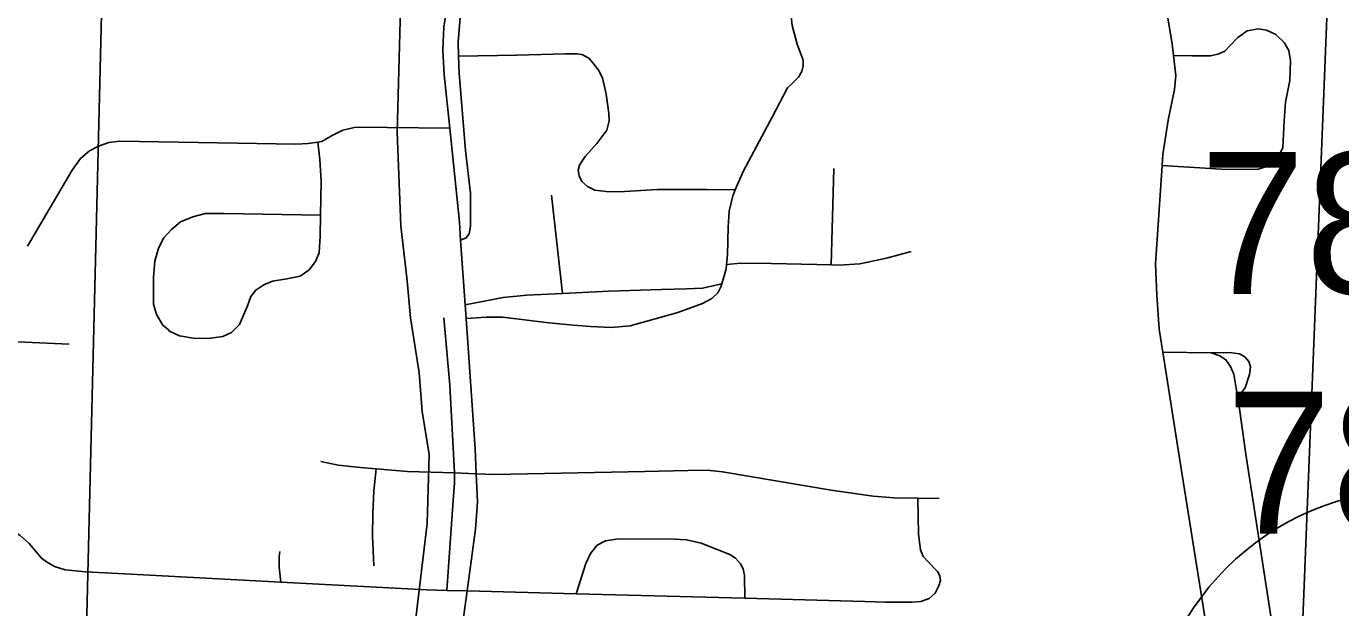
# Model space of a CAD drawing. Extents: x -132.8 to -73.3, y -60 to -26.
# Drawn here: x -121.864 to -120.844, y -48.082 to -47.631 of the extents above; entities that cross this region are included whole.
import ezdxf

# ---------------------------------------------------------------- set-up
doc = ezdxf.new("R2010")
doc.units = 0
for name, color, linetype in [('tdCoCityStreetMajor', 7, 'Continuous'), ('tdCoCityStreetMinor', 7, 'Continuous'), ('tdCoHydroRiver', 7, 'Continuous'), ('tdCoSectLine', 7, 'Continuous'), ('tdCoShieldStRte', 7, 'Continuous'), ('tdCoStrucPriMaintName', 7, 'Continuous'), ('tdCoTwpBndryShd', 7, 'Continuous')]:
    doc.layers.add(name, color=color, linetype=linetype)

msp = doc.modelspace()

# ---------------------------------------------------------------- linework, layer by layer
at = {"layer": 'tdCoCityStreetMajor'}
for points in [[(-121.5214, -48.0691), (-121.5149, -48.0211), (-121.5134, -47.9999), (-121.5144, -47.9781), (-121.5152, -47.9587), (-121.5223, -47.8576), (-121.523, -47.847), (-121.5265, -47.7967), (-121.5275, -47.7829), (-121.535, -47.7099), (-121.5393, -47.6684), (-121.5403, -47.649), (-121.5396, -47.6315), (-121.5364, -47.6102), (-121.5277, -47.5829), (-121.4973, -47.4879), (-121.4942, -47.4781), (-121.4816, -47.4398), (-121.4735, -47.4095), (-121.4715, -47.4019), (-121.4589, -47.3496)], [(-122.1352, -48.0082), (-122.0485, -48.0117), (-121.9248, -48.0166), (-121.8965, -48.0178), (-121.8841, -48.019), (-121.876, -48.0217), (-121.8686, -48.0259), (-121.8612, -48.0323), (-121.8518, -48.0437), (-121.8479, -48.0466), (-121.8415, -48.0501), (-121.8333, -48.0528), (-121.8175, -48.0543), (-121.787, -48.0559), (-121.6659, -48.0623), (-121.5527, -48.0683), (-121.5372, -48.0687), (-121.5214, -48.0691)], [(-121.6056, -48.7787), (-121.6067, -48.7752), (-121.6072, -48.7689), (-121.6084, -48.7552), (-121.6067, -48.7335), (-121.6054, -48.7218), (-121.6022, -48.6921), (-121.5899, -48.6016), (-121.5836, -48.5531), (-121.5693, -48.4429), (-121.5662, -48.4186), (-121.558, -48.3527), (-121.5561, -48.3378), (-121.551, -48.2971), (-121.5503, -48.2915), (-121.547, -48.2647), (-121.5352, -48.174), (-121.5277, -48.1156), (-121.526, -48.103), (-121.5214, -48.0691)]]:
    msp.add_lwpolyline(points, dxfattribs=at)
at = {"layer": 'tdCoCityStreetMinor'}
for p, q in [((-121.2389, -47.816), (-121.2369, -47.7411)), ((-121.4474, -47.8381), (-121.4559, -47.7618)), ((-120.9441, -47.8842), (-120.9817, -47.8837)), ((-121.1717, -47.9971), (-121.1552, -47.9973)), ((-121.5214, -48.0691), (-121.4369, -48.0713)), ((-121.4369, -48.0713), (-121.306, -48.0748))]:
    msp.add_line(p, q, dxfattribs=at)
for points in [[(-121.3135, -47.7577), (-121.3073, -47.7435), (-121.2846, -47.7009), (-121.2728, -47.6787), (-121.27, -47.6759), (-121.2645, -47.6704), (-121.2619, -47.6658), (-121.2607, -47.6614), (-121.2607, -47.657), (-121.2654, -47.6446), (-121.2694, -47.6302), (-121.2708, -47.616), (-121.2727, -47.593), (-121.2751, -47.5867), (-121.2814, -47.5799), (-121.2885, -47.5716), (-121.2929, -47.5626), (-121.2964, -47.5489), (-121.2981, -47.539), (-121.2981, -47.5326), (-121.2972, -47.5274)], [(-121.5281, -47.654), (-121.5284, -47.643), (-121.5269, -47.624), (-121.5247, -47.6077), (-121.5227, -47.5961), (-121.5218, -47.5902), (-121.5221, -47.5873), (-121.5231, -47.5856), (-121.5247, -47.5842), (-121.5277, -47.5829)], [(-120.9733, -47.6535), (-120.9744, -47.6445), (-120.9786, -47.6199), (-120.9788, -47.6047)], [(-120.9822, -47.7389), (-120.9323, -47.7419), (-120.9078, -47.7417), (-120.9019, -47.74), (-120.8953, -47.7363), (-120.8911, -47.7304), (-120.8886, -47.7249), (-120.8876, -47.7042), (-120.8866, -47.6897), (-120.8832, -47.6729), (-120.8827, -47.6576), (-120.8839, -47.6495), (-120.8876, -47.6433), (-120.894, -47.6371), (-120.9012, -47.6337), (-120.9078, -47.6327), (-120.9162, -47.6344), (-120.9234, -47.6394), (-120.9291, -47.6455), (-120.9337, -47.6502), (-120.9389, -47.6524), (-120.9448, -47.6537), (-120.9589, -47.6537), (-120.9733, -47.6535)], [(-121.3135, -47.7577), (-121.3358, -47.7574), (-121.3738, -47.7574), (-121.4039, -47.7594), (-121.4137, -47.7591), (-121.4224, -47.7579), (-121.428, -47.7552), (-121.4325, -47.7512), (-121.4345, -47.7468), (-121.4352, -47.7424), (-121.4342, -47.7387), (-121.432, -47.735), (-121.4298, -47.732), (-121.4209, -47.7219), (-121.4132, -47.7115), (-121.4113, -47.7041), (-121.4115, -47.6985), (-121.4135, -47.6834), (-121.4164, -47.6707), (-121.4195, -47.6649), (-121.4239, -47.6592), (-121.4269, -47.6558), (-121.4316, -47.653), (-121.4358, -47.6522), (-121.4451, -47.6521), (-121.483, -47.6533), (-121.5281, -47.654)], [(-121.5265, -47.7967), (-121.5222, -47.7949), (-121.52, -47.7919), (-121.5188, -47.786), (-121.5188, -47.7604), (-121.5227, -47.7273), (-121.5277, -47.6671), (-121.5281, -47.654)], [(-120.9822, -47.7389), (-120.9816, -47.7304), (-120.9776, -47.7037), (-120.9727, -47.6798), (-120.9715, -47.6689), (-120.9733, -47.6535)], [(-121.6374, -47.7207), (-121.6342, -47.7202), (-121.6263, -47.7157), (-121.6179, -47.7115), (-121.6078, -47.7091), (-121.535, -47.7099)], [(-121.8626, -47.8015), (-121.828, -47.7424), (-121.8214, -47.7335), (-121.8145, -47.7276), (-121.8076, -47.7239), (-121.7994, -47.7211), (-121.791, -47.7199), (-121.6544, -47.7224), (-121.6448, -47.7219), (-121.6374, -47.7207)], [(-121.6352, -47.7774), (-121.6347, -47.751), (-121.6357, -47.7342), (-121.6374, -47.7207)], [(-120.9817, -47.8837), (-120.9845, -47.866), (-120.9863, -47.8396), (-120.9873, -47.8152), (-120.9858, -47.7925), (-120.9822, -47.7389)], [(-121.3202, -47.8158), (-121.3194, -47.8081), (-121.3189, -47.7867), (-121.3182, -47.7744), (-121.3154, -47.7623), (-121.3135, -47.7577)], [(-121.6352, -47.7774), (-121.6354, -47.7936), (-121.6364, -47.8067), (-121.6391, -47.8134), (-121.6441, -47.8198), (-121.651, -47.8247), (-121.6613, -47.8269), (-121.6724, -47.8287), (-121.6793, -47.8314), (-121.6855, -47.8356), (-121.6892, -47.8405), (-121.6919, -47.8477), (-121.6981, -47.8622), (-121.7042, -47.8686), (-121.7109, -47.8716), (-121.7205, -47.8728), (-121.7324, -47.8731), (-121.7447, -47.8711), (-121.7523, -47.8674), (-121.7533, -47.8665), (-121.7575, -47.8627), (-121.7624, -47.8546), (-121.7649, -47.8464), (-121.7647, -47.8255), (-121.7637, -47.8131), (-121.761, -47.803), (-121.7568, -47.7951), (-121.7509, -47.7885), (-121.7439, -47.7826), (-121.7343, -47.7786), (-121.7245, -47.7761), (-121.7102, -47.7761), (-121.6352, -47.7774)], [(-121.2389, -47.816), (-121.2332, -47.8161), (-121.2169, -47.8151), (-121.196, -47.8109), (-121.177, -47.8057)], [(-121.3238, -47.8307), (-121.3206, -47.8192), (-121.3202, -47.8158)], [(-121.3202, -47.8158), (-121.3092, -47.8146), (-121.2855, -47.8149), (-121.2502, -47.8158), (-121.2389, -47.816)], [(-121.9545, -47.8385), (-121.9123, -47.8634), (-121.9039, -47.8681), (-121.8933, -47.8723), (-121.882, -47.8753), (-121.8302, -47.8775)], [(-121.4474, -47.8381), (-121.4751, -47.8395), (-121.4934, -47.8412), (-121.523, -47.847)], [(-121.5223, -47.8576), (-121.5066, -47.8567), (-121.4937, -47.8565), (-121.458, -47.8609), (-121.4389, -47.8627), (-121.4257, -47.8639), (-121.4097, -47.8646), (-121.3951, -47.8634), (-121.3579, -47.853), (-121.3389, -47.8461), (-121.3317, -47.8422), (-121.327, -47.8377), (-121.3243, -47.8326), (-121.3238, -47.8308), (-121.3238, -47.8307)], [(-121.3238, -47.8307), (-121.3388, -47.8341), (-121.3513, -47.8346), (-121.3706, -47.8351), (-121.4115, -47.8363), (-121.4474, -47.8381)], [(-121.5314, -47.9775), (-121.5317, -47.9675), (-121.5349, -47.9093), (-121.5396, -47.8572)], [(-120.9486, -48.1387), (-120.9468, -48.1323), (-120.9453, -48.117), (-120.9475, -48.099), (-120.9688, -47.9659), (-120.9817, -47.8837)], [(-120.9238, -47.9165), (-120.9207, -47.9151), (-120.9177, -47.9114), (-120.9145, -47.901), (-120.9138, -47.8951), (-120.915, -47.8909), (-120.918, -47.8874), (-120.9221, -47.885), (-120.93, -47.884), (-120.9441, -47.8842)], [(-120.9238, -47.9165), (-120.9239, -47.9163), (-120.9266, -47.9008), (-120.9291, -47.8948), (-120.9328, -47.8897), (-120.9374, -47.8865), (-120.9441, -47.8842)], [(-120.9486, -48.1387), (-120.9416, -48.1397), (-120.9293, -48.1385), (-120.9162, -48.1321), (-120.9076, -48.1247), (-120.9012, -48.1136), (-120.8977, -48.101), (-120.898, -48.0887), (-120.9172, -47.9629), (-120.9238, -47.9165)], [(-121.635, -47.9687), (-121.6215, -47.9714), (-121.6042, -47.9734), (-121.5921, -47.9744)], [(-121.5939, -48.0496), (-121.5949, -48.0264), (-121.5946, -48.0091), (-121.5939, -47.9914), (-121.5921, -47.9744)], [(-121.5921, -47.9744), (-121.5677, -47.9763), (-121.5314, -47.9775)], [(-121.5372, -48.0687), (-121.5325, -48.0025), (-121.5312, -47.9852), (-121.5314, -47.9775)], [(-121.5314, -47.9775), (-121.5144, -47.9781), (-121.5006, -47.9786), (-121.3835, -47.9763), (-121.3502, -47.9756), (-121.3352, -47.9753), (-121.3233, -47.9766), (-121.239, -47.9909), (-121.2064, -47.9956), (-121.1902, -47.9968), (-121.1717, -47.9971)], [(-121.306, -48.0748), (-121.2129, -48.0772), (-121.1968, -48.0777), (-121.187, -48.0779), (-121.1761, -48.0779), (-121.1695, -48.0774), (-121.1631, -48.075), (-121.1584, -48.0707), (-121.1554, -48.0652), (-121.1543, -48.061), (-121.1547, -48.0573), (-121.1566, -48.0539), (-121.1635, -48.0468), (-121.1677, -48.0424), (-121.1697, -48.0372), (-121.1712, -48.0249), (-121.1717, -47.9971)], [(-121.4369, -48.0713), (-121.4294, -48.0478), (-121.4257, -48.04), (-121.4205, -48.0335), (-121.4141, -48.0301), (-121.404, -48.0286), (-121.3606, -48.0289), (-121.3512, -48.0294), (-121.3399, -48.0321), (-121.3177, -48.0409), (-121.3132, -48.0437), (-121.3095, -48.0481), (-121.3073, -48.0518), (-121.3063, -48.057), (-121.306, -48.0748)], [(-121.6659, -48.0623), (-121.6673, -48.0506), (-121.6674, -48.0426), (-121.6668, -48.0384)]]:
    msp.add_lwpolyline(points, dxfattribs=at)
at = {"layer": 'tdCoHydroRiver'}
msp.add_lwpolyline([(-121.5732, -47.617), (-121.5758, -47.7131), (-121.573, -47.7858), (-121.5679, -47.8285), (-121.5655, -47.857), (-121.5588, -47.8998), (-121.5564, -47.9298), (-121.551, -47.9631), (-121.5524, -48.0167), (-121.5627, -48.1032), (-121.611, -48.4916), (-121.6184, -48.5324), (-121.623, -48.5859), (-121.6534, -48.776), (-121.6749, -48.8117), (-121.7871, -48.9364), (-121.8228, -48.9718), (-121.8825, -49.0175), (-122.2073, -49.1822)], dxfattribs=at)
at = {"layer": 'tdCoSectLine'}
for points in [[(-121.8225, -48.3317), (-121.7984, -47.3455)], [(-120.8833, -48.3497), (-120.8439, -47.3585)]]:
    msp.add_lwpolyline(points, dxfattribs=at)
at = {"layer": 'tdCoShieldStRte'}
msp.add_circle((-120.785, -48.1988), 0.2085, dxfattribs=at)
at = {"layer": 'tdCoTwpBndryShd'}
msp.add_lwpolyline([(-122.0636, -55.2783), (-122.0322, -55.2786), (-121.0767, -55.3097), (-121.05, -54.2955), (-121.0146, -53.2927), (-121.0111, -53.1722), (-121.0006, -52.8009), (-120.9864, -52.2999), (-120.9571, -51.3011), (-120.9381, -50.8239), (-120.9191, -50.3467), (-120.8999, -49.8465), (-120.8808, -49.3464), (-120.8833, -48.3497), (-120.8439, -47.3585), (-120.8438, -47.3484), (-120.8208, -46.3553), (-120.7927, -45.3624), (-120.7507, -44.3901)], dxfattribs=at)

# ---------------------------------------------------------------- texts
at = {"layer": 'tdCoStrucPriMaintName'}
for s, p in [('78066R006', (-120.953, -47.8385)), ('78066R006', (-120.953, -47.8385)), ('78066R006', (-120.953, -47.8385)), ('78066L006', (-120.9326, -48.0245)), ('78066L006', (-120.9326, -48.0245)), ('78066L006', (-120.9326, -48.0245))]:
    msp.add_text(s, height=0.11, dxfattribs=at).set_placement(p)

doc.saveas('drawing.dxf')
